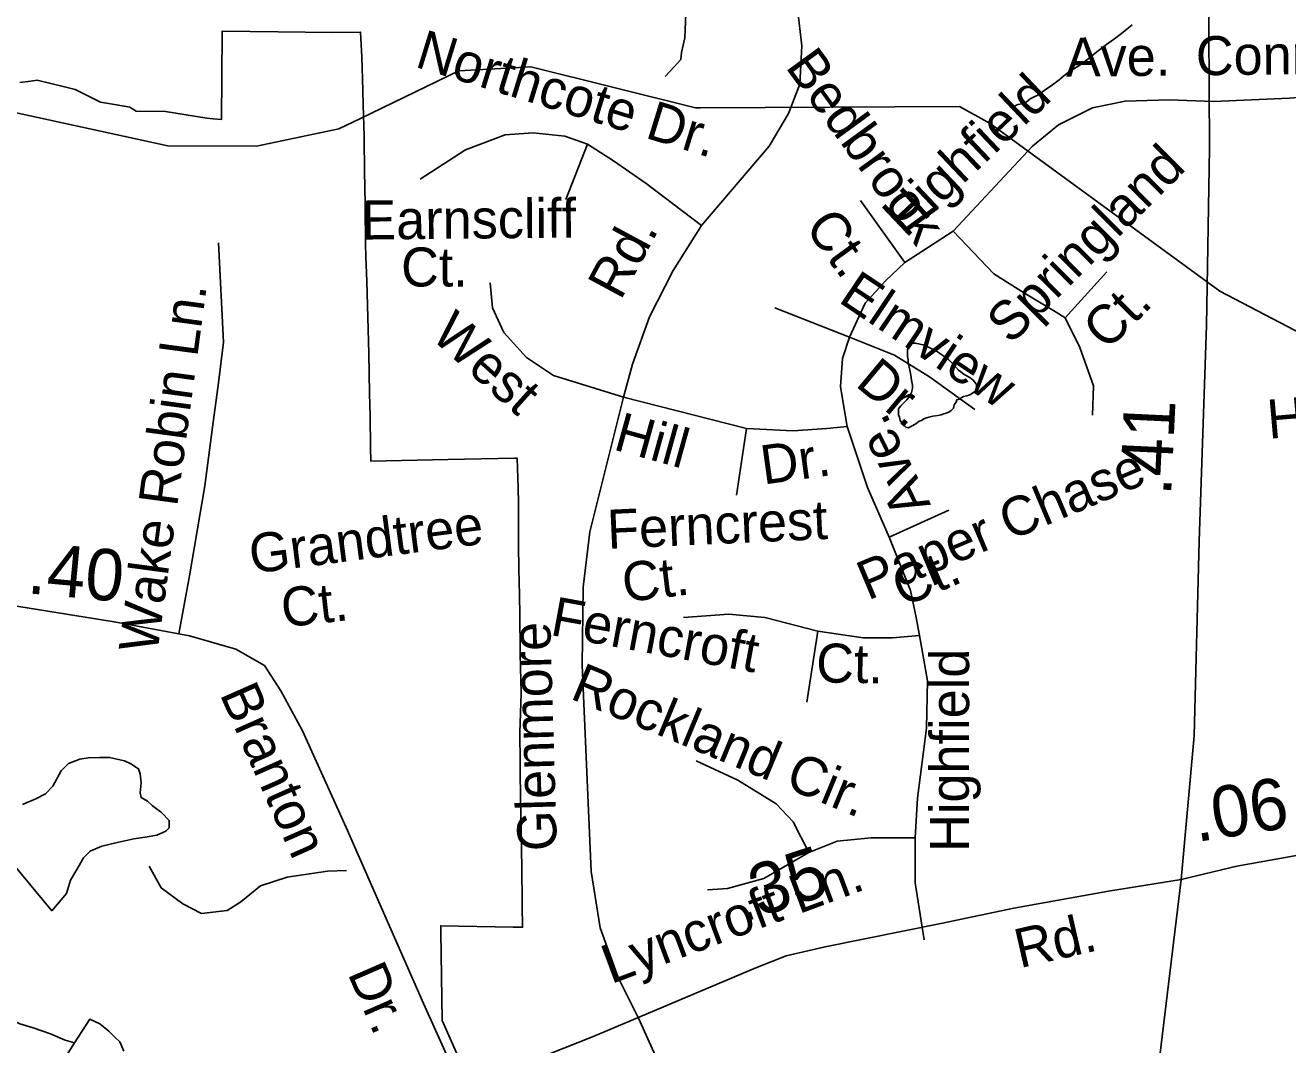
# Model space of a CAD drawing. Extents: x 2001466 to 2224147, y 644118 to 847247.
# Drawn here: x 2035507 to 2038578, y 741262 to 743743 of the extents above; entities that cross this region are included whole.
import ezdxf

# ---------------------------------------------------------------- set-up
doc = ezdxf.new("R2010")
doc.units = 0
for name, color, linetype in [('Exist Boundary Political City Limit New', 7, 'Continuous'), ('Exist Hydrographic Misc Water Feature', 7, 'Continuous'), ('Exist Road Non-System Type 51', 7, 'Continuous'), ('Exist Road Non-System Type 51 Label', 7, 'Continuous'), ('Exist Road Primary NC Service Mileage Hundredths English Label', 7, 'Continuous'), ('Exist Road Primary NC UnDivided 4 Lane Attributed', 7, 'Continuous'), ('Exist Road Secondary Mileage Hundredths English Label', 7, 'Continuous'), ('Exist Road Secondary Type 51 Attributed', 7, 'Continuous'), ('Exist Road Secondary Type 51 Label', 7, 'Continuous'), ('Map Preparation Boundary City Limit Buffer Line', 7, 'Continuous')]:
    doc.layers.add(name, color=color, linetype=linetype)

msp = doc.modelspace()

# ---------------------------------------------------------------- linework, layer by layer
at = {"layer": 'Exist Boundary Political City Limit New'}
msp.add_lwpolyline([(2036575.8, 741198.6), (2036521.4, 741321.2), (2036518.4, 741536), (2036518.1, 741552.1), (2036694, 741548.8), (2036717, 741548.3), (2036716.2, 741601.3), (2036716.1, 741608.6), (2036714.9, 741694.3), (2036713.6, 741778.3), (2036712.2, 741866.2), (2036711.4, 741925.4), (2036711.1, 741948.9), (2036710.2, 742022.1), (2036713.4, 742116.9), (2036712.4, 742152.4), (2036712.1, 742176.4), (2036710.9, 742218), (2036710.5, 742311.6), (2036708.5, 742392.6), (2036708.2, 742415.5), (2036707.4, 742481.2), (2036707.1, 742531.6), (2036706.8, 742581.6), (2036705.9, 742616.2), (2036704.1, 742689.1), (2036698.4, 742689.1), (2036535.2, 742686.1), (2036348, 742681.9), (2036347.1, 742715.3), (2036346.1, 742792.5), (2036344.4, 742846.4), (2036342.9, 742945.2), (2036338.4, 743119.1), (2036336.1, 743179.7), (2036335, 743211.1), (2036334, 743300.4), (2036333.9, 743308.4), (2036332.1, 743388), (2036331.8, 743466.6), (2036331.8, 743473.2), (2036329.5, 743549.2), (2036328.4, 743584.6), (2036326.1, 743665.8), (2036323.1, 743725.9), (2036254.5, 743725.4), (2036122.4, 743726.7), (2035986.5, 743728.5), (2035986.4, 743723.5), (2035984.9, 743513.5), (2035964.6, 743515.3), (2035949, 743516.8), (2035848.2, 743532.9), (2035777.2, 743533.6), (2035762, 743543.2), (2035729.5, 743548.7), (2035690, 743555.3), (2035628.5, 743586.6), (2035612.9, 743590.4), (2035602.9, 743592.8), (2035536.2, 743608.9), (2035520.9, 743606.9), (2035494.4, 743603.4)], dxfattribs=at)
at = {"layer": 'Exist Hydrographic Misc Water Feature'}
msp.add_line((2037149.8, 743541.7), (2037137.3, 743541.7), dxfattribs=at)
for points in [[(2037063.7, 743617.8), (2037086, 743641.9), (2037102, 743659.7), (2037103.7, 743676), (2037111.2, 743712), (2037113.1, 743752.1), (2037114.9, 743788.1), (2037122.5, 743824.1), (2037130.3, 743848.5), (2037128.1, 743878.1), (2037119.9, 743916), (2037119.7, 743956.2), (2037119.4, 743980), (2037119.2, 744016.1), (2037120.9, 744042.4), (2037128.9, 744068.4), (2037136.5, 744098.6), (2037142.6, 744122.3), (2037148.8, 744170)], [(2036322.6, 743515.9), (2036270.1, 743490.5), (2036070.2, 743448.6), (2035854.3, 743449.7), (2034704.1, 743699.6), (2034495.2, 743831.8), (2034395.3, 743873.2), (2033695.3, 743854.7), (2033579.2, 743821.1), (2033179.2, 743822.6), (2032921.2, 743647.5), (2032821.1, 743613.4), (2032629.2, 743620.6), (2031804.3, 743795)], [(2038199.3, 743744.1), (2038177.3, 743726), (2038159.5, 743712), (2038137.5, 743695.9), (2038113.5, 743677.9), (2038091.4, 743659.9), (2038069.7, 743643.8), (2038049.6, 743631.8), (2038033.6, 743619.7), (2038021.7, 743609.7), (2038005.7, 743597.6), (2037987.6, 743585.7), (2037971.6, 743573.7), (2037959.8, 743567.6), (2037951.8, 743563.6), (2037941.7, 743555.6), (2037931.7, 743551.6), (2037921.6, 743549.6), (2037913.6, 743545.6), (2037907.1, 743544.2), (2037903.8, 743543.6)], [(2037137.3, 743541.7), (2036737.2, 743641.6), (2036562.1, 743632.1), (2036322.6, 743515.9)], [(2038668.9, 742961.6), (2038413.1, 743095.6), (2037854.1, 743504), (2037779.3, 743544.9), (2037149.8, 743541.7)], [(2037777.1, 742903.3), (2037783, 742899.3), (2037791, 742893.4), (2037804.9, 742885.4), (2037812.9, 742879.4), (2037819.1, 742871.4), (2037821.1, 742867.5), (2037821.1, 742861.5), (2037821.1, 742857.5), (2037819.1, 742853.5), (2037811.1, 742847.4), (2037805.1, 742843.4), (2037797.1, 742841.4), (2037789.1, 742839.4), (2037785, 742837.4), (2037779.1, 742833.4), (2037773.2, 742831.4), (2037771.1, 742825.4), (2037767, 742819.4), (2037765.2, 742811.4), (2037759.2, 742805.4), (2037753.3, 742801.4), (2037747.1, 742799.3), (2037741.2, 742797.3), (2037735.2, 742795.3), (2037727.2, 742793.3), (2037715.1, 742791.3), (2037705.3, 742789.2), (2037699.1, 742787.2), (2037693.2, 742785.2), (2037687.2, 742781.2), (2037681.3, 742779.2), (2037673.3, 742773.2), (2037663.2, 742767.2), (2037655.3, 742763.2), (2037649.3, 742765.2), (2037645.2, 742769.1), (2037639.3, 742775.1), (2037635.2, 742781.1), (2037633.3, 742789.1), (2037631.3, 742795.1), (2037631.3, 742801.1), (2037631.3, 742809.1), (2037633.3, 742813.1), (2037637.2, 742817.1), (2037641.3, 742821.1), (2037645, 742825.1), (2037651.1, 742831.2), (2037655, 742835.2), (2037659.1, 742841.2), (2037663, 742849.2), (2037665.1, 742859.2), (2037665.1, 742867.1), (2037663, 742879.1), (2037661, 742891.1), (2037658.9, 742903.2), (2037656.9, 742911.2), (2037655, 742921.1), (2037655, 742929.1), (2037653, 742937.1), (2037653, 742945.1), (2037653, 742953.1), (2037654.8, 742959.1), (2037656.9, 742963.1), (2037660.8, 742967.2), (2037666.9, 742969.2), (2037672.9, 742969.2), (2037682.9, 742967.2), (2037690.9, 742965.2), (2037700.8, 742961.2), (2037708.8, 742957.2), (2037720.9, 742951.2), (2037730.9, 742945.3), (2037738.9, 742939.3), (2037745.1, 742935.3), (2037753.1, 742929.3), (2037759, 742923.3), (2037765, 742917.3), (2037777.1, 742903.3)], [(2035479.2, 741701.2), (2035571.9, 741588.6), (2035585.9, 741604.6), (2035607.8, 741630.4), (2035617.6, 741663.1), (2035635.5, 741693.1), (2035649.4, 741717.4), (2035665.4, 741733.5), (2035693.3, 741745.2), (2035727.4, 741753.5), (2035771.2, 741763.2), (2035799.3, 741767.7), (2035827.2, 741772), (2035849.2, 741782.2), (2035857.4, 741790.3), (2035857.1, 741808.3), (2035838.9, 741827.5), (2035817, 741843.6), (2035804.9, 741855.3), (2035788.9, 741863.8), (2035786.8, 741875.3), (2035788.9, 741899.9), (2035786.6, 741921.2), (2035782.5, 741933.7), (2035764.5, 741945.5), (2035748.5, 741953.3), (2035712.4, 741961.3), (2035688.4, 741961), (2035660.5, 741960.8), (2035640.4, 741957.1), (2035612.3, 741947), (2035594.7, 741928.5), (2035574.8, 741891.2), (2035557, 741872.6), (2035532.8, 741860.8), (2035500.8, 741846.8)], [(2035303.9, 741429.1), (2035333.7, 741426.1), (2035365.6, 741418), (2035404, 741390.2), (2035438.2, 741360.7), (2035470.4, 741324.8), (2035494.4, 741312.9), (2035526.6, 741303.2), (2035568.8, 741289.2), (2035604.7, 741273.7), (2035627.3, 741266.7)], [(2035747.4, 741247), (2035737.2, 741269.4), (2035725.3, 741281.1), (2035710.9, 741295.3), (2035689, 741313), (2035664.8, 741325), (2035627.3, 741266.7)], [(2035627.3, 741266.7), (2035584.2, 741198.7)]]:
    msp.add_lwpolyline(points, dxfattribs=at)
at = {"layer": 'Exist Road Non-System Type 51'}
for points in [[(2037152, 743255.9), (2037316.8, 743448.2), (2037363.5, 743527.9), (2037390.9, 743599.4), (2037396.4, 743692.8), (2037385.4, 743783.5), (2037364.6, 743863.7)], [(2038397.3, 743556.9), (2038582, 743565.5), (2038795.7, 743582.2), (2038869.2, 743582.2)], [(2037764.4, 743242.1), (2037957.2, 743448.2), (2038020.3, 743500.4), (2038102.7, 743541.7), (2038182.3, 743558.1), (2038289.4, 743560.9), (2038397.3, 743556.9)], [(2036468.2, 743368.5), (2036578.1, 743440), (2036674.2, 743475.7), (2036742.9, 743481.2), (2036819.7, 743473), (2036874.7, 743453.7)], [(2036874.7, 743453.7), (2036822.5, 743319.1)], [(2036874.7, 743453.7), (2036937.8, 743412.5), (2037017.5, 743357.6), (2037152, 743255.9)], [(2037646.3, 743165.2), (2037539.2, 743316.3)], [(2037152, 743255.9), (2037083.4, 743146), (2037025.7, 743033.3), (2036984.5, 742917.9), (2036962.5, 742838.2)], [(2037646.3, 743165.2), (2037764.4, 743242.1)], [(2037764.4, 743242.1), (2037863.2, 743137.7), (2037937.4, 743091), (2038014.3, 743044.3), (2038036.2, 743030.6)], [(2035880.8, 742262.3), (2035907.2, 742403.2), (2035944.4, 742622.3), (2035963, 742764.9), (2035977.4, 742872.4), (2035989.8, 742971.6), (2035977.4, 743213.5)], [(2037511.7, 742983.8), (2037550.2, 743066.3), (2037599.6, 743121.2), (2037646.3, 743165.2)], [(2038036.2, 743030.6), (2038137.8, 743143.2)], [(2036962.5, 742838.2), (2036792.3, 742890.4), (2036726.4, 742934.4), (2036671.5, 742994.8), (2036644, 743055.3), (2036638.5, 743115.7)], [(2037511.7, 742983.8), (2037330.5, 743055.3)], [(2038036.2, 743030.6), (2038072.5, 742959.1), (2038105.4, 742865.7), (2038102.7, 742794.2)], [(2037506.3, 742766.8), (2037489.8, 742862.9), (2037495.3, 742931.6), (2037511.7, 742983.8)], [(2037511.7, 742983.8), (2037621.6, 742939.9), (2037706.7, 742887.7), (2037816.6, 742808)], [(2036962.5, 742838.2), (2036880.7, 742510.1), (2036864.2, 742375.5), (2036861.5, 742185.8), (2036883.5, 741684.1), (2036905.4, 741546.7), (2036949.4, 741425.8), (2036998.8, 741326.9)], [(2036962.5, 742838.2), (2037261.9, 742761.3)], [(2037261.9, 742761.3), (2037374.4, 742755.8), (2037456.8, 742761.3), (2037506.3, 742766.8)], [(2037506.3, 742766.8), (2037556.2, 742617.8), (2037608.4, 742496.9)], [(2037261.9, 742761.3), (2037237.1, 742599.1)], [(2037608.4, 742496.9), (2037753.9, 742562.9)], [(2037608.4, 742496.9), (2037660.6, 742367.8), (2037674.3, 742301.8), (2037682.5, 742257.8)], [(2037435.4, 742268.8), (2037306.3, 742301.8), (2037218.5, 742310.1), (2037108.6, 742301.8)], [(2037435.4, 742268.8), (2037407.9, 742095.7)], [(2037682.5, 742257.8), (2037616.6, 742252.3), (2037545.2, 742252.3), (2037435.4, 742268.8)], [(2037682.5, 742257.8), (2037701.8, 742147.9), (2037699, 742032.5), (2037677.1, 741862.1), (2037671.6, 741766)], [(2037413.4, 741730.2), (2037375, 741804.4), (2037333.8, 741848.4), (2037240.4, 741906.1), (2037138.8, 741952.8)], [(2037671.6, 741766), (2037564.5, 741766), (2037482.1, 741757.7), (2037413.4, 741730.2)], [(2037671.6, 741766), (2037671.6, 741656.6), (2037693.9, 741517.7)], [(2037413.4, 741730.2), (2037303.6, 741667), (2037215.7, 741642.3), (2037166.3, 741639.6)], [(2036288.5, 741686.1), (2036242.8, 741684.8), (2036144.5, 741670.4), (2036079.8, 741648.8), (2036031.9, 741610.4), (2035998.3, 741588.8), (2035936, 741581.6), (2035890.4, 741605.6), (2035837.7, 741644), (2035808.9, 741696.8)], [(2036998.8, 741326.9), (2037061.9, 741186.7), (2037103.1, 741129), (2037174.5, 741057.6), (2037224, 740999.9), (2037248.7, 740942.1), (2037256.9, 740868), (2037245.9, 740782.8)]]:
    msp.add_lwpolyline(points, dxfattribs=at)
at = {"layer": 'Exist Road Primary NC UnDivided 4 Lane Attributed'}
for points in [[(2038319.1, 741664.8), (2038350.5, 742014.1), (2038362.2, 742487.5), (2038380.6, 743012), (2038387.4, 743443.9), (2038383.6, 744174), (2038363.9, 744579.3), (2038343.3, 745053.2), (2038328.3, 745293.1), (2038264.1, 746003.5), (2038227.3, 746324.9), (2038188.7, 746718.2), (2038160.5, 746995.8), (2038137.5, 747224.9)], [(2037551.8, 736333.7), (2037583.5, 736551.4), (2037603.9, 736692.6), (2037636.6, 736926.5), (2037678.5, 737204.2), (2037733.5, 737571), (2037771.5, 737816.7), (2037822.2, 738096.4), (2037858.9, 738324.3), (2037899.5, 738571.3), (2037921.1, 738708.2), (2037964, 739022.6), (2038004.6, 739306.2), (2038080.9, 739821.3), (2038118.3, 740106.9), (2038176, 740519.8), (2038216.9, 740805.5), (2038222.5, 740845.3), (2038263.8, 741208.9), (2038319.1, 741664.8)]]:
    msp.add_lwpolyline(points, dxfattribs=at)
at = {"layer": 'Exist Road Secondary Type 51 Attributed'}
for points in [[(2036569.1, 741156.3), (2036476.3, 741362.9), (2036288.1, 741791.2), (2036181.5, 742026.3), (2036129.2, 742123.8), (2036088.9, 742184.9), (2036019.8, 742225.2), (2035907.1, 742257.4), (2035723.7, 742291.2), (2035492, 742328.3), (2035164.5, 742383), (2035140.8, 742392)], [(2038319.1, 741664.8), (2038454.2, 741696.8), (2038648.9, 741731.8), (2038792.8, 741768.3), (2038964.4, 741829), (2039144.7, 741903.6), (2039318.9, 741972.8), (2039470.2, 742008.2), (2039624.7, 742024.3), (2039924, 742040.4), (2040371.4, 742050.1), (2040965.2, 742067), (2041256.4, 742076.7), (2041665.2, 742128.2), (2041855.1, 742158), (2042019.2, 742191.8)], [(2036569.1, 741156.3), (2036886.8, 741281.9), (2037284.3, 741449.4), (2037357.9, 741478.6), (2037452.8, 741500.8), (2037734.3, 741557.6), (2037911.4, 741594.6), (2038142, 741635.8), (2038319.1, 741664.8)]]:
    msp.add_lwpolyline(points, dxfattribs=at)
at = {"layer": 'Map Preparation Boundary City Limit Buffer Line'}
msp.add_lwpolyline([(2036575.8, 741198.6), (2036521.4, 741321.2), (2036518.4, 741536), (2036518.1, 741552.1), (2036694, 741548.8), (2036717, 741548.3), (2036716.2, 741601.3), (2036716.1, 741608.6), (2036714.9, 741694.3), (2036713.6, 741778.3), (2036712.2, 741866.2), (2036711.4, 741925.4), (2036711.1, 741948.9), (2036710.2, 742022.1), (2036713.4, 742116.9), (2036712.4, 742152.4), (2036712.1, 742176.4), (2036710.9, 742218), (2036710.5, 742311.6), (2036708.5, 742392.6), (2036708.2, 742415.5), (2036707.4, 742481.2), (2036707.1, 742531.6), (2036706.8, 742581.6), (2036705.9, 742616.2), (2036704.1, 742689.1), (2036698.4, 742689.1), (2036535.2, 742686.1), (2036348, 742681.9), (2036347.1, 742715.3), (2036346.1, 742792.5), (2036344.4, 742846.4), (2036342.9, 742945.2), (2036338.4, 743119.1), (2036336.1, 743179.7), (2036335, 743211.1), (2036334, 743300.4), (2036333.9, 743308.4), (2036332.1, 743388), (2036331.8, 743466.6), (2036331.8, 743473.2), (2036329.5, 743549.2), (2036328.4, 743584.6), (2036326.1, 743665.8), (2036323.1, 743725.9), (2036254.5, 743725.4), (2036122.4, 743726.7), (2035986.5, 743728.5), (2035986.4, 743723.5), (2035984.9, 743513.5), (2035964.6, 743515.3), (2035949, 743516.8), (2035848.2, 743532.9), (2035777.2, 743533.6), (2035762, 743543.2), (2035729.5, 743548.7), (2035690, 743555.3), (2035628.5, 743586.6), (2035612.9, 743590.4), (2035602.9, 743592.8), (2035536.2, 743608.9), (2035520.9, 743606.9), (2035494.4, 743603.4)], dxfattribs=at)

# ---------------------------------------------------------------- texts
at = {"layer": 'Exist Road Non-System Type 51 Label'}
for s, rotation, p in [('Northcote Dr.', 342.8626, (2036452.3, 743642.4)), ('Connemara', 0.6266, (2038354.9, 743620.8)), ('Bedbrook', 306.1024, (2037354.3, 743641.5)), ('Ave.', 0.6266, (2038038.5, 743617.4)), ('Highfield', 43.4622, (2037648.8, 743223.2)), ('Springland', 45.0177, (2037904.3, 742963.6)), ('Earnscliff', 0.5477, (2036325.2, 743221.2)), ('Ct.', 306.1024, (2037401.1, 743251.5)), ('Rd.', 61.7254, (2036955.3, 743071.4)), ('Elmview', 326.1686, (2037482.1, 743071)), ('Wake Robin Ln.', 82.3361, (2035828.6, 742212.8)), ('Ct.', 45.0177, (2038138.2, 742948.7)), ('West', 317.9814, (2036490.6, 742983.6)), ('Dr.', 320.1769, (2037523.5, 742867)), ('Horne Creek Ct.', 4.9257, (2038531.9, 742736.4)), ('Hill', 344.5324, (2036934.8, 742711.1)), ('Ave.', 116.0923, (2037710.9, 742576.1)), ('Dr.', 7.9119, (2037302.9, 742625.1)), ('Paper Chase', 22.8461, (2037556.8, 742342.7)), ('Ferncrest', 2.5857, (2036924.6, 742468.8)), ('Grandtree', 7.3726, (2036058.4, 742408.3)), ('Ct.', 6.9128, (2036965.1, 742338.8)), ('Ct.', 22.8461, (2037641.3, 742326.4)), ('Ct.', 6.4545, (2036135.1, 742277.5)), ('Ferncroft', 349.5731, (2036781.6, 742259.7)), ('Glenmore', 91.6828, (2036800.6, 741734.8)), ('Ct.', 359.1569, (2037430.5, 742144)), ('Highfield', 90, (2037803, 741731.7)), ('Rockland Cir.', 337.4984, (2036829.7, 742105.7)), ('Lyncroft Ln.', 20.4668, (2036932, 741409.4))]:
    msp.add_text(s, height=95, rotation=rotation, dxfattribs=at).set_placement(p)
msp.add_text('Ct.', height=95, dxfattribs=at).set_placement((2036421.5, 743107.1))
at = {"layer": 'Exist Road Primary NC Service Mileage Hundredths English Label'}
msp.add_text('.41', height=125, rotation=87.2749, dxfattribs=at).set_placement((2038294, 742596.7))
at = {"layer": 'Exist Road Secondary Mileage Hundredths English Label'}
for s, rotation, p in [('.40', 354.713, (2035510, 742361)), ('.06', 8.9367, (2038356.2, 741755.5)), ('.35', 18.1186, (2037248.7, 741558.2))]:
    msp.add_text(s, height=125, rotation=rotation, dxfattribs=at).set_placement(p)
at = {"layer": 'Exist Road Secondary Type 51 Label'}
for s, rotation, p in [('Branton', 293.8676, (2035979.5, 742115.9)), ('Rd.', 12.9209, (2037926.2, 741448.4)), ('Dr.', 293.5324, (2036290.6, 741436.1))]:
    msp.add_text(s, height=95, rotation=rotation, dxfattribs=at).set_placement(p)

doc.saveas('drawing.dxf')
